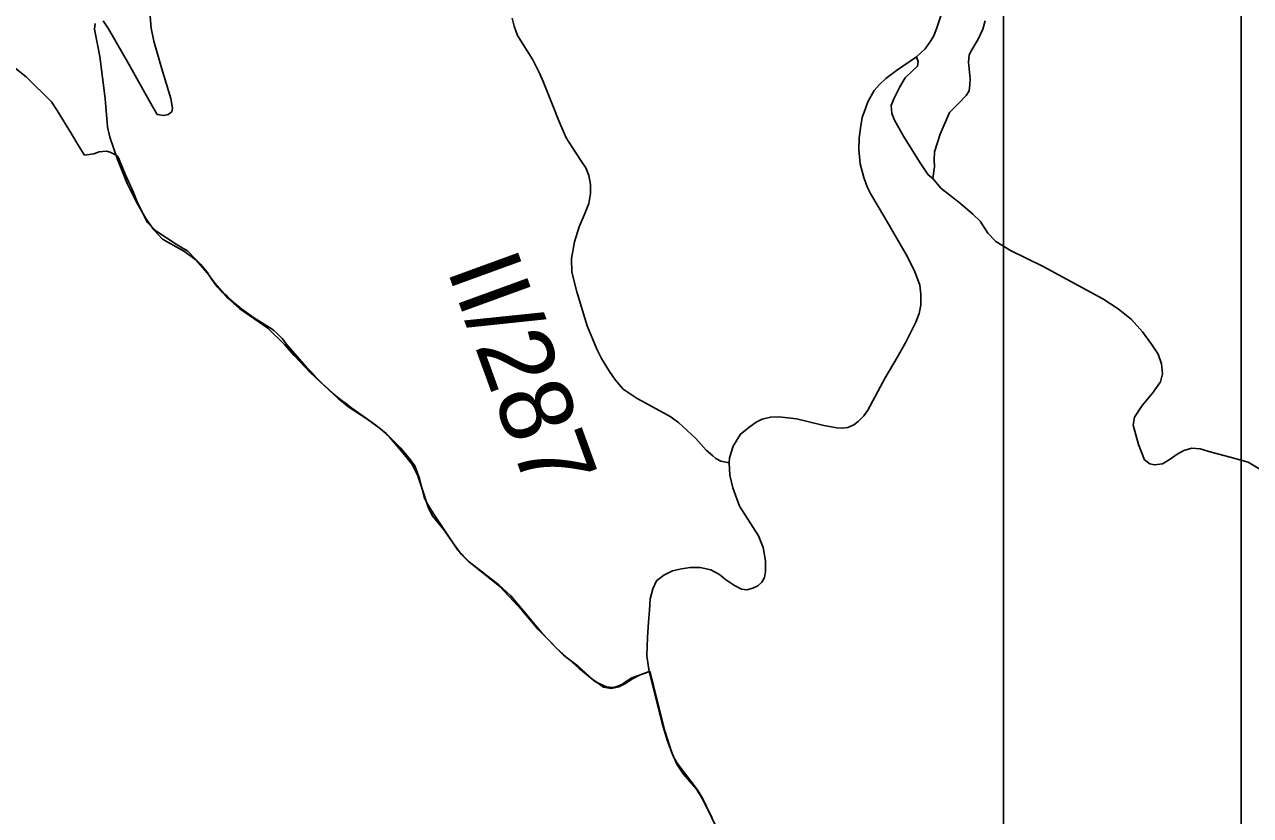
# Model space of a CAD drawing. Extents: x -789162 to -606354, y -1062736 to -945481.
# Drawn here: x -676388 to -673868, y -987160 to -985533 of the extents above; entities that cross this region are included whole.
import ezdxf

# ---------------------------------------------------------------- set-up
doc = ezdxf.new("R2010")
doc.units = 0
for name, color, linetype in [('_Rámeček', 7, 'Continuous'), ('_SIRSI VZTAHY_PRIRODNIHO PARKU', 7, 'Continuous'), ('_SIRSI VZTAHY_SILNICE I a II TRIDY_STAV POPIS', 7, 'Continuous'), ('_SIRSI VZTAHY_SILNICE I TRIDY_STAV', 7, 'Continuous'), ('_SIRSI VZTAHY_SILNICE II TRIDY_STAV', 7, 'Continuous'), ('_SIRSI VZTAHY_SILNICE III TRIDY_STAV', 7, 'Continuous')]:
    doc.layers.add(name, color=color, linetype=linetype)

msp = doc.modelspace()

# ---------------------------------------------------------------- linework, layer by layer
at = {"layer": '_Rámeček'}
msp.add_lwpolyline([(-673887.2, -995977.3), (-673887.2, -966277.3), (-694887.2, -966277.3), (-694887.2, -995977.3)], close=True, dxfattribs=at)
msp.add_lwpolyline([(-674375.7, -995477.3), (-674375.7, -975976.1), (-694376.9, -975976.1), (-694376.9, -995477.3)], dxfattribs=at)
at = {"layer": '_SIRSI VZTAHY_PRIRODNIHO PARKU'}
msp.add_lwpolyline([(-674974, -987164), (-674986.1, -987140.8), (-674995.2, -987122.3), (-675005.2, -987105.9), (-675046.1, -987051.8), (-675053.6, -987039.1), (-675057.6, -987028.4), (-675071.3, -986985.6), (-675094.7, -986892.5), (-675102.4, -986863.7), (-675139.4, -986876.5), (-675155, -986887), (-675158.5, -986889.4), (-675172.2, -986895.2), (-675178.7, -986896.2), (-675191.8, -986894.9), (-675213.8, -986884.6), (-675248.2, -986856.8), (-675293.7, -986816.3), (-675324.4, -986784.1), (-675348.7, -986754.9), (-675388.3, -986707.7), (-675412.7, -986685.6), (-675473.5, -986638), (-675497.4, -986614.1), (-675515.2, -986587.3), (-675547.7, -986538.2), (-675560.3, -986518.2), (-675566.2, -986504.8), (-675570.3, -986488.8), (-675572.9, -986478.6), (-675572.9, -986478.6), (-675576, -986466.6), (-675585.8, -986440.7), (-675594.8, -986427.9), (-675614.4, -986404.7), (-675644.7, -986374), (-675665.8, -986356.9), (-675708.1, -986326.7), (-675714.9, -986321.9), (-675721.7, -986317), (-675728.1, -986312), (-675734.7, -986307.2), (-675746.9, -986297.5), (-675752.6, -986292.4), (-675763.6, -986282.7), (-675769.9, -986276.9), (-675775.9, -986271.7), (-675787, -986260.3), (-675797.5, -986248.9), (-675802.6, -986243.1), (-675808, -986237.6), (-675847, -986193.2), (-675853.4, -986185), (-675858.5, -986179), (-675863.9, -986173.4), (-675869.4, -986167.9), (-675875.3, -986162.6), (-675878.7, -986159.6), (-675916.8, -986135.7), (-675940.8, -986118.4), (-675956.9, -986105.6), (-675971.4, -986092.2), (-675982.7, -986082.6), (-675991.8, -986072.7), (-676003, -986057.7), (-676012.4, -986042.6), (-676019, -986034.2), (-676025.6, -986026.6), (-676029, -986023.2), (-676036.5, -986015.9), (-676052.9, -985998.7), (-676061.8, -985993.6), (-676076.1, -985984.9), (-676115.7, -985959.1), (-676123.4, -985952.3), (-676134.7, -985940.2), (-676153.3, -985904.2), (-676156, -985898.2), (-676164, -985878.9), (-676180.6, -985841.2), (-676193.2, -985811), (-676196, -985805.1), (-676203.4, -985800.3), (-676211.9, -985796), (-676219.4, -985794), (-676234.4, -985795.1), (-676245.6, -985799), (-676264.2, -985802), (-676275.8, -985783.7), (-676291.5, -985758.3), (-676320.5, -985709.9), (-676332, -985692.1), (-676384.4, -985641.2), (-676423.9, -985609.8)], dxfattribs=at)
at = {"layer": '_SIRSI VZTAHY_SILNICE I TRIDY_STAV'}
for points in [[(-674554.5, -985600), (-674536.2, -985583.2), (-674526.6, -985570), (-674519.5, -985557.9), (-674512.9, -985542), (-674501, -985505.6), (-674492.5, -985476.1), (-674479.2, -985432.6), (-674465.8, -985382.9), (-674453.7, -985343.2), (-674445.5, -985325.6), (-674435.2, -985311.5), (-674417.6, -985293.5), (-674399.3, -985275.4), (-674383.1, -985259.1), (-674374.5, -985246.8)], [(-674939.2, -986434.8), (-674938.4, -986424.5), (-674931.4, -986400.3), (-674916.2, -986375.5), (-674896.4, -986359.5), (-674883.9, -986350.8), (-674871.8, -986344.5), (-674854.4, -986340.8), (-674837.2, -986339.9), (-674818.9, -986341.9), (-674801.1, -986344.2), (-674780.9, -986349.1), (-674744.5, -986358), (-674717.8, -986362.8), (-674706.9, -986363.2), (-674695.5, -986362.2), (-674682.9, -986356.4), (-674673.9, -986349.4), (-674662.4, -986337.7), (-674654.2, -986326.1), (-674618.8, -986259.8), (-674594.1, -986217.9), (-674576.2, -986186.4), (-674555.6, -986145.3), (-674548.6, -986127.4), (-674545.5, -986110.4), (-674545.3, -986087.6), (-674547.4, -986069), (-674558.2, -986039.8), (-674575.9, -986006.4), (-674620.1, -985929.7), (-674647.9, -985882.2), (-674655.7, -985867.2), (-674662.6, -985848.1), (-674670.1, -985819.7), (-674673, -985790.4), (-674671.9, -985766.4), (-674669.7, -985746.3), (-674665.7, -985724.8), (-674659.5, -985705.8), (-674654.3, -985692.2), (-674641.5, -985669.1), (-674630.3, -985656.5), (-674617.7, -985644.2), (-674595.3, -985628.1), (-674554.5, -985600)], [(-675103.9, -986863.3), (-675108.8, -986831.5), (-675107.1, -986792.8), (-675104.9, -986762.2), (-675103, -986737.5), (-675102.1, -986714.4), (-675096.1, -986693.5), (-675088.5, -986677.1), (-675073.9, -986665.3), (-675055.6, -986656.5), (-675037.1, -986652.3), (-675019.5, -986649.6), (-674999, -986649.9), (-674977, -986654.4), (-674959.6, -986663.8), (-674946.7, -986674.1), (-674928.4, -986686.4), (-674914.1, -986694), (-674902.8, -986695.5), (-674891, -986692.4), (-674880.4, -986687.3), (-674872.4, -986680), (-674866.9, -986670.4), (-674864.8, -986658.2), (-674864.8, -986636), (-674869.6, -986608.5), (-674879, -986584.7), (-674890, -986567.3), (-674918.1, -986523.9), (-674931.8, -986486.1), (-674937.7, -986460.1), (-674939.2, -986434.8)], [(-674959, -987197.2), (-674983, -987147.4), (-674994.6, -987124.6), (-675006.5, -987105.6), (-675033.2, -987074.3), (-675046.9, -987053.9), (-675055.4, -987034.8), (-675066.3, -987006.5), (-675077.2, -986970.5), (-675103.9, -986863.3)]]:
    msp.add_lwpolyline(points, dxfattribs=at)
at = {"layer": '_SIRSI VZTAHY_SILNICE II TRIDY_STAV'}
msp.add_lwpolyline([(-675385.6, -985520.2), (-675381.6, -985536.6), (-675374.2, -985556.2), (-675343.2, -985606.3), (-675328.3, -985634.8), (-675321.5, -985650.4), (-675300.9, -985701.8), (-675289.3, -985731.4), (-675274.2, -985766.6), (-675262.3, -985785.6), (-675243, -985815.2), (-675234.2, -985827.9), (-675227.6, -985843.6), (-675224.1, -985862.6), (-675224.2, -985881.1), (-675227.9, -985901.6), (-675237.4, -985925.1), (-675247.7, -985949.4), (-675257, -985980.1), (-675263.3, -986014.5), (-675263.1, -986042.3), (-675252.2, -986082.8), (-675231.4, -986152.6), (-675211.6, -986201), (-675201.9, -986220.3), (-675185.5, -986246.8), (-675173.1, -986264.8), (-675157, -986283.4), (-675128.7, -986302.1), (-675082, -986327.3), (-675060.4, -986339.4), (-675043.6, -986351.4), (-675007.8, -986384.6), (-674986.6, -986408.2), (-674973.1, -986420.1), (-674966.5, -986425.6), (-674956.4, -986431.2), (-674939.2, -986434.8)], dxfattribs=at)
at = {"layer": '_SIRSI VZTAHY_SILNICE III TRIDY_STAV'}
for points in [[(-676132.8, -985476.4), (-676127.4, -985540.8), (-676122, -985567.8), (-676106.2, -985622.3), (-676087.1, -985685.3), (-676083.6, -985705.3), (-676085.3, -985712.8), (-676092.7, -985718.1), (-676101.1, -985720.2), (-676115.3, -985718.2), (-676130.8, -985691.1), (-676173.4, -985614.7), (-676215.4, -985542.4), (-676225.8, -985526)], [(-676242.8, -985531.3), (-676244.2, -985542.8), (-676233.1, -985599.4), (-676222.3, -985685.8), (-676216.9, -985743.9), (-676212.2, -985765.3), (-676197.6, -985809.1), (-676176.6, -985860.5), (-676158.5, -985897.4), (-676138.5, -985932), (-676121.8, -985955.4), (-676103.9, -985974.6), (-676058.7, -986000.1), (-676035, -986017.7), (-676012.2, -986043.7), (-675995.7, -986066), (-675969.6, -986096.1), (-675945.1, -986117.6), (-675887.4, -986157.7), (-675853.1, -986191.1), (-675833.7, -986213.9), (-675800.8, -986248.9), (-675743.3, -986302.2), (-675721.2, -986320.3), (-675684.2, -986344.4), (-675659.1, -986362.8), (-675637.8, -986381.6), (-675609.5, -986414.5), (-675590, -986438.8), (-675579.4, -986461.1), (-675571.4, -986485.9), (-675558.1, -986525.9), (-675549.9, -986542.6), (-675525.5, -986573), (-675506.7, -986600), (-675490.2, -986622.5), (-675475.9, -986636.9), (-675410.5, -986688.6), (-675365.1, -986738.3), (-675331.2, -986778), (-675279.7, -986829.6), (-675249.5, -986852.8), (-675220.6, -986879.1), (-675197.8, -986896), (-675182, -986898.7), (-675166.4, -986894.9), (-675152.7, -986888), (-675138.4, -986878.8), (-675122.5, -986870.5), (-675103.9, -986863.3)], [(-674413.1, -985526.2), (-674417.7, -985543.1), (-674427.6, -985563.8), (-674440.8, -985585.6), (-674446, -985595.5), (-674447.2, -985610.7), (-674444.2, -985645.2), (-674444.6, -985657.3), (-674446, -985669.5), (-674452.4, -985679.7), (-674467, -985695.2), (-674486.8, -985714.1), (-674505.8, -985759.1), (-674517.4, -985795.3), (-674517.9, -985811.5), (-674517.5, -985826.1), (-674521.1, -985850)], [(-674554.5, -985600), (-674550.6, -985610.1), (-674552.6, -985618.9), (-674562.2, -985628.2), (-674577.7, -985642.7), (-674588.8, -985661.7), (-674601, -985686.4), (-674606.4, -985699.8), (-674604.8, -985716.4), (-674599.8, -985730), (-674580.9, -985762.7), (-674547.9, -985815.8), (-674530.5, -985842.4), (-674521.1, -985850)], [(-674521.1, -985850), (-674504.2, -985870), (-674464.1, -985901.7), (-674438.7, -985923), (-674423.3, -985937.9), (-674407.9, -985962.1), (-674391.5, -985979.6), (-674360.8, -985998.1), (-674294.2, -986031.1), (-674171.6, -986097.5), (-674140.1, -986117.9), (-674112.1, -986139.8), (-674089.7, -986165.2), (-674071.2, -986190.4), (-674057.6, -986211.4), (-674050.6, -986231.3), (-674048.6, -986251.4), (-674052.7, -986267.7), (-674069.5, -986291), (-674090.6, -986316.7), (-674106, -986340.8), (-674108.9, -986356.8), (-674097.8, -986397.1), (-674085.6, -986428.2), (-674074.8, -986436.4), (-674065.4, -986438.8), (-674048.8, -986436.3), (-674032.8, -986427.2), (-674018.7, -986416.9), (-674004.9, -986409.3), (-673988.3, -986404.5), (-673971.5, -986405.7), (-673948.6, -986412.5), (-673909.4, -986422.7), (-673872.4, -986433.3), (-673845.5, -986449.9)]]:
    msp.add_lwpolyline(points, dxfattribs=at)

# ---------------------------------------------------------------- texts
at = {"layer": '_SIRSI VZTAHY_SILNICE I a II TRIDY_STAV POPIS'}
msp.add_text('II/287', height=150, rotation=290.0248, dxfattribs=at).set_placement((-675520.4, -986036.4))

doc.saveas('drawing.dxf')
